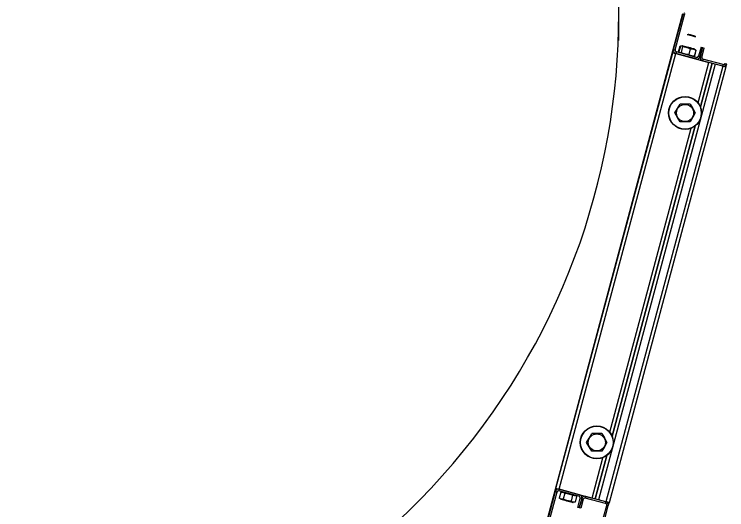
# Model space of a CAD drawing. Extents: x -264205 to -263659, y -1242401 to -1241986.
# Drawn here: x -263830.554 to -263829.939, y -1242087.925 to -1242087.497 of the extents above; entities that cross this region are included whole.
import ezdxf

# ---------------------------------------------------------------- set-up
doc = ezdxf.new("R2010")
doc.units = 0
doc.layers.add('SITUACIA_DSP_2D', color=7, linetype='Continuous')

msp = doc.modelspace()

# ---------------------------------------------------------------- linework, layer by layer
at = {"layer": 'SITUACIA_DSP_2D'}
for p, q in [((-263830.03224, -1242087.51937), (-263830.03224, -1242087.47349)), ((-263829.97712, -1242087.49643), (-263830.09784, -1242087.94696)), ((-263829.98491, -1242087.52726), (-263829.97675, -1242087.4968)), ((-263829.98354, -1242087.52763), (-263829.97537, -1242087.49717)), ((-263829.97537, -1242087.49717), (-263829.97675, -1242087.4968)), ((-263829.97311, -1242087.51444), (-263829.97312, -1242087.51444)), ((-263829.97286, -1242087.51451), (-263829.97311, -1242087.51444)), ((-263829.97232, -1242087.51466), (-263829.97286, -1242087.51451)), ((-263829.97151, -1242087.51487), (-263829.97232, -1242087.51466)), ((-263829.97225, -1242087.51394), (-263829.97224, -1242087.51394)), ((-263829.97224, -1242087.51394), (-263829.972, -1242087.514)), ((-263829.972, -1242087.514), (-263829.97147, -1242087.51415)), ((-263829.97053, -1242087.51514), (-263829.97151, -1242087.51487)), ((-263829.97147, -1242087.51415), (-263829.9707, -1242087.51435)), ((-263829.9707, -1242087.51435), (-263829.96978, -1242087.5146)), ((-263829.96944, -1242087.51543), (-263829.97053, -1242087.51514)), ((-263829.96978, -1242087.5146), (-263829.96879, -1242087.51486)), ((-263829.96836, -1242087.51572), (-263829.96944, -1242087.51543)), ((-263829.96879, -1242087.51486), (-263829.96786, -1242087.51511)), ((-263829.96786, -1242087.51511), (-263829.96708, -1242087.51532)), ((-263829.96708, -1242087.51532), (-263829.96654, -1242087.51547)), ((-263829.96654, -1242087.51547), (-263829.96629, -1242087.51553)), ((-263829.96629, -1242087.51553), (-263829.96628, -1242087.51554)), ((-263829.96738, -1242087.51598), (-263829.96836, -1242087.51572)), ((-263829.96658, -1242087.51619), (-263829.96738, -1242087.51598)), ((-263829.96603, -1242087.51634), (-263829.96658, -1242087.51619)), ((-263829.96579, -1242087.51641), (-263829.96603, -1242087.51634)), ((-263829.96578, -1242087.51641), (-263829.96579, -1242087.51641)), ((-263829.98491, -1242087.52726), (-263829.98354, -1242087.52763)), ((-263829.98055, -1242087.5293), (-263829.97918, -1242087.5242)), ((-263829.97895, -1242087.52426), (-263829.98031, -1242087.52936)), ((-263829.97895, -1242087.52426), (-263829.97867, -1242087.52416)), ((-263829.97867, -1242087.52416), (-263829.97793, -1242087.52413)), ((-263829.97716, -1242087.52474), (-263829.97853, -1242087.52984)), ((-263829.97793, -1242087.52413), (-263829.9773, -1242087.52457)), ((-263829.97757, -1242087.52402), (-263829.97762, -1242087.524)), ((-263829.97722, -1242087.52411), (-263829.97757, -1242087.52402)), ((-263829.9773, -1242087.52457), (-263829.97716, -1242087.52474)), ((-263829.97654, -1242087.52429), (-263829.97722, -1242087.52411)), ((-263829.97716, -1242087.52474), (-263829.97431, -1242087.52511)), ((-263829.97559, -1242087.52455), (-263829.97654, -1242087.52429)), ((-263829.97442, -1242087.52486), (-263829.97559, -1242087.52455)), ((-263829.97311, -1242087.52521), (-263829.97442, -1242087.52486)), ((-263829.97431, -1242087.52511), (-263829.9715, -1242087.52605)), ((-263829.97174, -1242087.52558), (-263829.97311, -1242087.52521)), ((-263829.97051, -1242087.52652), (-263829.97188, -1242087.53162)), ((-263829.97039, -1242087.52594), (-263829.97174, -1242087.52558)), ((-263829.9715, -1242087.52605), (-263829.97051, -1242087.52652)), ((-263829.97051, -1242087.52652), (-263829.9684, -1242087.5267)), ((-263829.96915, -1242087.52627), (-263829.97039, -1242087.52594)), ((-263829.9681, -1242087.52655), (-263829.96915, -1242087.52627)), ((-263829.9684, -1242087.5267), (-263829.96635, -1242087.52743)), ((-263829.96731, -1242087.52677), (-263829.9681, -1242087.52655)), ((-263829.96682, -1242087.5269), (-263829.96731, -1242087.52677)), ((-263829.96564, -1242087.52782), (-263829.96701, -1242087.53293)), ((-263829.96666, -1242087.52694), (-263829.96682, -1242087.5269)), ((-263829.96677, -1242087.53299), (-263829.96541, -1242087.52789)), ((-263829.96635, -1242087.52743), (-263829.96564, -1242087.52782)), ((-263829.96578, -1242087.52765), (-263829.96606, -1242087.52746)), ((-263829.96564, -1242087.52782), (-263829.96578, -1242087.52765)), ((-263829.96126, -1242087.52524), (-263829.96335, -1242087.53304)), ((-263829.95988, -1242087.52561), (-263829.96197, -1242087.53341)), ((-263829.96197, -1242087.53341), (-263829.95988, -1242087.52561)), ((-263829.96126, -1242087.52524), (-263829.95988, -1242087.52561)), ((-263829.9606, -1242087.53378), (-263829.95851, -1242087.52598)), ((-263829.95988, -1242087.52561), (-263829.95851, -1242087.52598)), ((-263830.08646, -1242087.90624), (-263829.98565, -1242087.53002)), ((-263830.08371, -1242087.90698), (-263829.9829, -1242087.53075)), ((-263829.98565, -1242087.53002), (-263829.9856, -1242087.53003)), ((-263829.9856, -1242087.53003), (-263829.98544, -1242087.53007)), ((-263829.98544, -1242087.53007), (-263829.98519, -1242087.53014)), ((-263829.98519, -1242087.53014), (-263829.98485, -1242087.53023)), ((-263829.98485, -1242087.53023), (-263829.98443, -1242087.53034)), ((-263829.98443, -1242087.53034), (-263829.98395, -1242087.53047)), ((-263829.98395, -1242087.53047), (-263829.98344, -1242087.53061)), ((-263829.98344, -1242087.53061), (-263829.9829, -1242087.53075)), ((-263829.98336, -1242087.53063), (-263829.9829, -1242087.53075)), ((-263829.98253, -1242087.52938), (-263829.9829, -1242087.53075)), ((-263829.9829, -1242087.53075), (-263829.95445, -1242087.53838)), ((-263829.96546, -1242087.53543), (-263829.9829, -1242087.53075)), ((-263829.9651, -1242087.53405), (-263829.98253, -1242087.52938)), ((-263829.98013, -1242087.52958), (-263829.98031, -1242087.52936)), ((-263829.97948, -1242087.52998), (-263829.98013, -1242087.52958)), ((-263829.97873, -1242087.52992), (-263829.97948, -1242087.52998)), ((-263829.97853, -1242087.52984), (-263829.97873, -1242087.52992)), ((-263829.97754, -1242087.53031), (-263829.97853, -1242087.52984)), ((-263829.97473, -1242087.53125), (-263829.97754, -1242087.53031)), ((-263829.97188, -1242087.53162), (-263829.97473, -1242087.53125)), ((-263829.97116, -1242087.53202), (-263829.97188, -1242087.53162)), ((-263829.96912, -1242087.53275), (-263829.97116, -1242087.53202)), ((-263829.96701, -1242087.53293), (-263829.96912, -1242087.53275)), ((-263829.96755, -1242087.53303), (-263829.96721, -1242087.53301)), ((-263829.96721, -1242087.53301), (-263829.96701, -1242087.53293)), ((-263829.96546, -1242087.53543), (-263829.9651, -1242087.53405)), ((-263829.96335, -1242087.53304), (-263829.96197, -1242087.53341)), ((-263829.96197, -1242087.53341), (-263829.9606, -1242087.53378)), ((-263829.94895, -1242087.53985), (-263830.04976, -1242087.91608)), ((-263829.96546, -1242087.53543), (-263829.96501, -1242087.53555)), ((-263829.9638, -1242087.57325), (-263829.95445, -1242087.53838)), ((-263829.96178, -1242087.57674), (-263829.9517, -1242087.53911)), ((-263829.9517, -1242087.53911), (-263829.96178, -1242087.57674)), ((-263829.95959, -1242087.53552), (-263829.95996, -1242087.5369)), ((-263829.94252, -1242087.54157), (-263829.95996, -1242087.5369)), ((-263829.94215, -1242087.5402), (-263829.95959, -1242087.53552)), ((-263829.94252, -1242087.54157), (-263829.94895, -1242087.53985)), ((-263829.94252, -1242087.54157), (-263829.94215, -1242087.5402)), ((-263829.94041, -1242087.53919), (-263829.93903, -1242087.53956)), ((-263829.93977, -1242087.54231), (-263829.93903, -1242087.53956)), ((-263829.94252, -1242087.54157), (-263830.04333, -1242087.9178)), ((-263829.93977, -1242087.54231), (-263830.04058, -1242087.91854)), ((-263829.94199, -1242087.54172), (-263829.94252, -1242087.54157)), ((-263829.94147, -1242087.54185), (-263829.94199, -1242087.54172)), ((-263829.94099, -1242087.54198), (-263829.94147, -1242087.54185)), ((-263829.94058, -1242087.54209), (-263829.94099, -1242087.54198)), ((-263829.94023, -1242087.54219), (-263829.94058, -1242087.54209)), ((-263829.93998, -1242087.54225), (-263829.94023, -1242087.54219)), ((-263829.93982, -1242087.5423), (-263829.93998, -1242087.54225)), ((-263829.93977, -1242087.54231), (-263829.93982, -1242087.5423)), ((-263829.98162, -1242087.5783), (-263829.97939, -1242087.57444)), ((-263829.97829, -1242087.57444), (-263829.97939, -1242087.57444)), ((-263829.97441, -1242087.57444), (-263829.97829, -1242087.57444)), ((-263829.97062, -1242087.57444), (-263829.97441, -1242087.57444)), ((-263829.97062, -1242087.57444), (-263829.96845, -1242087.57819)), ((-263829.98378, -1242087.58204), (-263829.98162, -1242087.5783)), ((-263829.98156, -1242087.5859), (-263829.98378, -1242087.58204)), ((-263829.96845, -1242087.57819), (-263829.96623, -1242087.58204)), ((-263829.96623, -1242087.58204), (-263829.96839, -1242087.58579)), ((-263829.97939, -1242087.58964), (-263829.98156, -1242087.5859)), ((-263829.96839, -1242087.58579), (-263829.97062, -1242087.58964)), ((-263830.04002, -1242087.85771), (-263829.9697, -1242087.59527)), ((-263830.038, -1242087.8612), (-263829.96621, -1242087.59325)), ((-263829.96621, -1242087.59325), (-263830.038, -1242087.8612)), ((-263829.97829, -1242087.58964), (-263829.97939, -1242087.58964)), ((-263829.97441, -1242087.58964), (-263829.97829, -1242087.58964)), ((-263829.97062, -1242087.58964), (-263829.97441, -1242087.58964)), ((-263830.05784, -1242087.86276), (-263830.05562, -1242087.85891)), ((-263830.05451, -1242087.85891), (-263830.05562, -1242087.85891)), ((-263830.05063, -1242087.85891), (-263830.05451, -1242087.85891)), ((-263830.04684, -1242087.85891), (-263830.05063, -1242087.85891)), ((-263830.04684, -1242087.85891), (-263830.04468, -1242087.86266)), ((-263830.06, -1242087.86651), (-263830.05784, -1242087.86276)), ((-263830.04468, -1242087.86266), (-263830.04245, -1242087.86651)), ((-263830.05778, -1242087.87036), (-263830.06, -1242087.86651)), ((-263830.05562, -1242087.87411), (-263830.05778, -1242087.87036)), ((-263830.04461, -1242087.87026), (-263830.04684, -1242087.87411)), ((-263830.04245, -1242087.86651), (-263830.04461, -1242087.87026)), ((-263830.05451, -1242087.87411), (-263830.05562, -1242087.87411)), ((-263830.05063, -1242087.87411), (-263830.05451, -1242087.87411)), ((-263830.05251, -1242087.91534), (-263830.04243, -1242087.87772)), ((-263830.04243, -1242087.87772), (-263830.05251, -1242087.91534)), ((-263830.04684, -1242087.87411), (-263830.05063, -1242087.87411)), ((-263830.05526, -1242087.9146), (-263830.04592, -1242087.87973)), ((-263830.0872, -1242087.909), (-263830.11031, -1242087.99525)), ((-263830.08582, -1242087.90937), (-263830.10894, -1242087.99562)), ((-263830.08582, -1242087.90937), (-263830.0872, -1242087.909)), ((-263830.08646, -1242087.90624), (-263830.08641, -1242087.90626)), ((-263830.08641, -1242087.90626), (-263830.08625, -1242087.9063)), ((-263830.08625, -1242087.9063), (-263830.086, -1242087.90637)), ((-263830.086, -1242087.90637), (-263830.08566, -1242087.90646)), ((-263830.08566, -1242087.90646), (-263830.08524, -1242087.90657)), ((-263830.08524, -1242087.90657), (-263830.08476, -1242087.9067)), ((-263830.08476, -1242087.9067), (-263830.08425, -1242087.90684)), ((-263830.08425, -1242087.90684), (-263830.08371, -1242087.90698)), ((-263830.08371, -1242087.90698), (-263830.08408, -1242087.90836)), ((-263830.06664, -1242087.91303), (-263830.08408, -1242087.90836)), ((-263830.08371, -1242087.90698), (-263830.05526, -1242087.9146)), ((-263830.06627, -1242087.91165), (-263830.08371, -1242087.90698)), ((-263830.0824, -1242087.90942), (-263830.08377, -1242087.91452)), ((-263830.08328, -1242087.91486), (-263830.08377, -1242087.91452)), ((-263830.08185, -1242087.91542), (-263830.08328, -1242087.91486)), ((-263830.08252, -1242087.91546), (-263830.08234, -1242087.91551)), ((-263830.0824, -1242087.90942), (-263830.08088, -1242087.90944)), ((-263830.08234, -1242087.91551), (-263830.08184, -1242087.91565)), ((-263830.08032, -1242087.91544), (-263830.08185, -1242087.91542)), ((-263830.08088, -1242087.90944), (-263830.07944, -1242087.91)), ((-263830.07896, -1242087.91034), (-263830.08032, -1242087.91544)), ((-263830.0797, -1242087.91574), (-263830.08032, -1242087.91544)), ((-263830.07944, -1242087.91), (-263830.07896, -1242087.91034)), ((-263830.07896, -1242087.91034), (-263830.07826, -1242087.91039)), ((-263830.07826, -1242087.91039), (-263830.07556, -1242087.91085)), ((-263830.07556, -1242087.91085), (-263830.07291, -1242087.91179)), ((-263830.07207, -1242087.91218), (-263830.07344, -1242087.91729)), ((-263830.07291, -1242087.91179), (-263830.07207, -1242087.91218)), ((-263830.07207, -1242087.91218), (-263830.07055, -1242087.91221)), ((-263830.07055, -1242087.91221), (-263830.06911, -1242087.91277)), ((-263830.06862, -1242087.91311), (-263830.06999, -1242087.91821)), ((-263830.06911, -1242087.91277), (-263830.06862, -1242087.91311)), ((-263830.06773, -1242087.92258), (-263830.06564, -1242087.91478)), ((-263830.06664, -1242087.91303), (-263830.06627, -1242087.91165)), ((-263830.06635, -1242087.92294), (-263830.06426, -1242087.91514)), ((-263830.06426, -1242087.91514), (-263830.06635, -1242087.92294)), ((-263830.06426, -1242087.91514), (-263830.06564, -1242087.91478)), ((-263830.06288, -1242087.91551), (-263830.06497, -1242087.92331)), ((-263830.06288, -1242087.91551), (-263830.06426, -1242087.91514)), ((-263830.06077, -1242087.91313), (-263830.06114, -1242087.91451)), ((-263830.0437, -1242087.91918), (-263830.06114, -1242087.91451)), ((-263830.04333, -1242087.9178), (-263830.06077, -1242087.91313)), ((-263830.08184, -1242087.91565), (-263830.08103, -1242087.91586)), ((-263830.08103, -1242087.91586), (-263830.07997, -1242087.91615)), ((-263830.07997, -1242087.91615), (-263830.07873, -1242087.91648)), ((-263830.07705, -1242087.91672), (-263830.0797, -1242087.91574)), ((-263830.07873, -1242087.91648), (-263830.07738, -1242087.91684)), ((-263830.07738, -1242087.91684), (-263830.076, -1242087.91721)), ((-263830.07436, -1242087.91721), (-263830.07705, -1242087.91672)), ((-263830.076, -1242087.91721), (-263830.0747, -1242087.91756)), ((-263830.0747, -1242087.91756), (-263830.07354, -1242087.91787)), ((-263830.07344, -1242087.91729), (-263830.07436, -1242087.91721)), ((-263830.07354, -1242087.91787), (-263830.0726, -1242087.91812)), ((-263830.07295, -1242087.91762), (-263830.07344, -1242087.91729)), ((-263830.07151, -1242087.91819), (-263830.07295, -1242087.91762)), ((-263830.0726, -1242087.91812), (-263830.07193, -1242087.9183)), ((-263830.07193, -1242087.9183), (-263830.07159, -1242087.91839)), ((-263830.07159, -1242087.91839), (-263830.07155, -1242087.9184)), ((-263830.06999, -1242087.91821), (-263830.07151, -1242087.91819)), ((-263830.06581, -1242088.00718), (-263830.04269, -1242087.92092)), ((-263830.06443, -1242088.00755), (-263830.04132, -1242087.92129)), ((-263830.04333, -1242087.9178), (-263830.04976, -1242087.91608)), ((-263830.0437, -1242087.91918), (-263830.04333, -1242087.9178)), ((-263830.0428, -1242087.91794), (-263830.04333, -1242087.9178)), ((-263830.04228, -1242087.91808), (-263830.0428, -1242087.91794)), ((-263830.04132, -1242087.92129), (-263830.04269, -1242087.92092)), ((-263830.0418, -1242087.91821), (-263830.04228, -1242087.91808)), ((-263830.04139, -1242087.91832), (-263830.0418, -1242087.91821)), ((-263830.04104, -1242087.91841), (-263830.04139, -1242087.91832)), ((-263830.04132, -1242087.92129), (-263830.04058, -1242087.91854)), ((-263830.04079, -1242087.91848), (-263830.04104, -1242087.91841)), ((-263830.04063, -1242087.91852), (-263830.04079, -1242087.91848)), ((-263830.04058, -1242087.91854), (-263830.04063, -1242087.91852)), ((-263830.06635, -1242087.92294), (-263830.06773, -1242087.92258)), ((-263830.06497, -1242087.92331), (-263830.06635, -1242087.92294))]:
    msp.add_line(p, q, dxfattribs=at)
for centre, radius in [((-263829.97501, -1242087.58204), 0.01425), ((-263829.97501, -1242087.58204), 0.01401), ((-263829.97501, -1242087.58204), 0.00739), ((-263830.05123, -1242087.86651), 0.01425), ((-263830.05123, -1242087.86651), 0.01401), ((-263830.05123, -1242087.86651), 0.00739)]:
    msp.add_circle(centre, radius, dxfattribs=at)
for centre, radius, start, end in [((-263830.63074, -1242087.49643), 0.5985, 234.56502, 125.43498), ((-263829.97813, -1242087.49643), 0.00285, 344.99999, 15.00001), ((-263829.98216, -1242087.528), 0.00285, 164.99999, 255), ((-263829.98216, -1242087.528), 0.00143, 164.99999, 255), ((-263829.96473, -1242087.53267), 0.00285, 255, 344.99999), ((-263829.96473, -1242087.53267), 0.00143, 255, 344.99999), ((-263829.95922, -1242087.53415), 0.00285, 164.99999, 255), ((-263829.95922, -1242087.53415), 0.00143, 164.99999, 255), ((-263829.94179, -1242087.53882), 0.00285, 255, 344.99999), ((-263829.94179, -1242087.53882), 0.00143, 255, 344.99999), ((-263830.08445, -1242087.90973), 0.00285, 75, 164.99999), ((-263830.08445, -1242087.90973), 0.00143, 75, 164.99999), ((-263830.06701, -1242087.91441), 0.00143, 344.99999, 75), ((-263830.06701, -1242087.91441), 0.00285, 344.99999, 75), ((-263830.06151, -1242087.91588), 0.00285, 75, 164.99999), ((-263830.06151, -1242087.91588), 0.00142, 75, 164.99999), ((-263830.04407, -1242087.92055), 0.00143, 344.99999, 75), ((-263830.04407, -1242087.92055), 0.00285, 344.99999, 75)]:
    msp.add_arc(centre, radius, start, end, dxfattribs=at)

doc.saveas('drawing.dxf')
